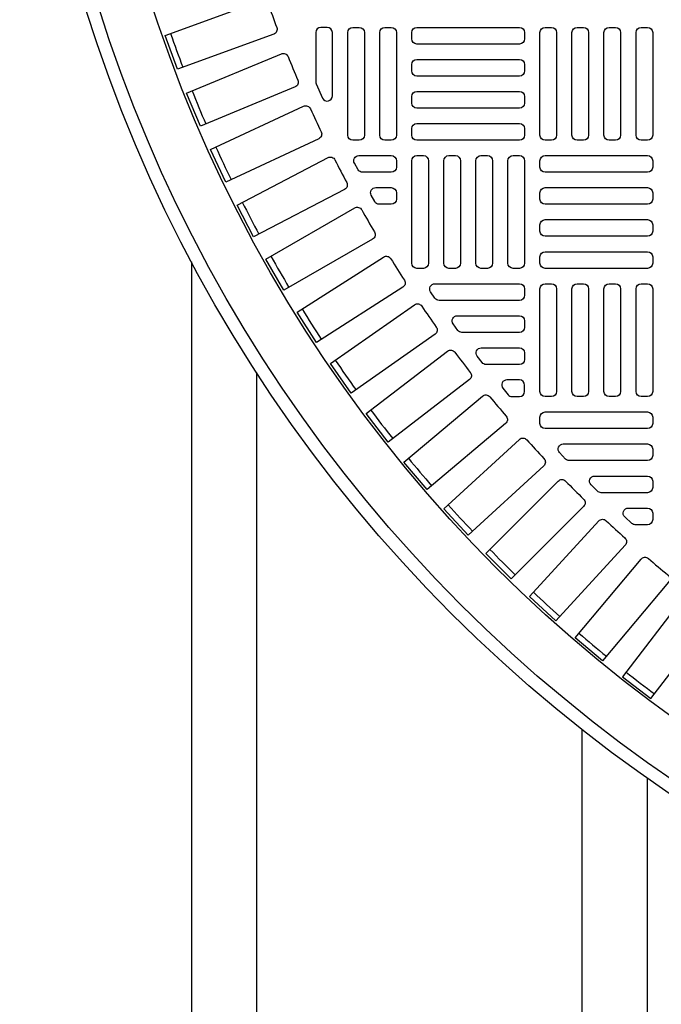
# Model space of a CAD drawing. Extents: x -169 to 7270, y -140 to 2984.
# Tile 496 of 656: x 1845 to 1855, y 1457 to 1472. Entities that reach past the tile are written whole.
import ezdxf

# ---------------------------------------------------------------- set-up
doc = ezdxf.new("R2010")
doc.units = 0
doc.header["$MEASUREMENT"] = 0
doc.linetypes.add('HIDDEN2', pattern=[0.28125, 0.1875, -0.09375])
doc.layers.get('DEFPOINTS').update_dxf_attribs({"linetype": 'CONTINUOUS'})
for name, color, linetype in [('TANK-MANHOLE-COVER-40', 2, 'CONTINUOUS'), ('TANK-MANHOLE-COVER-HATCH-40', 252, 'CONTINUOUS'), ('TANK-UST-RIB', 7, 'CONTINUOUS')]:
    doc.layers.add(name, color=color, linetype=linetype)

msp = doc.modelspace()

# ---------------------------------------------------------------- linework, layer by layer
at = {"layer": 'DEFPOINTS', "color": 8, "linetype": 'HIDDEN2', "ltscale": 0.125}
msp.add_circle((1867.50097, 1479.01839), 14, dxfattribs=at)
msp.add_circle((1867.50097, 1479.01839), 14, dxfattribs=at)
at = {"layer": 'TANK-MANHOLE-COVER-40', "color": 4, "linetype": 'Continuous'}
msp.add_circle((1867.5002, 1479.01839), 22.63902, dxfattribs=at)
at = {"layer": 'TANK-MANHOLE-COVER-40', "color": 1, "linetype": 'Continuous'}
msp.add_circle((1867.5002, 1479.01839), 22.44094, dxfattribs=at)
at = {"layer": 'TANK-MANHOLE-COVER-40', "color": 2, "linetype": 'Continuous'}
msp.add_circle((1867.5002, 1479.01839), 21.65354, dxfattribs=at)
at = {"layer": 'TANK-MANHOLE-COVER-HATCH-40', "linetype": 'Continuous'}
for points in [[(1848.67719, 1472.37604, 0.00491171), (1848.81131, 1472.00753, -0.41709369), (1848.76452, 1471.90588), (1847.28378, 1471.36694), (1847.09526, 1471.88488), (1848.576, 1472.42382, -0.41709369), (1848.67719, 1472.37604)], [(1849.40965, 1471.17511, 0.10680341), (1849.41667, 1471.1426), (1849.5151, 1470.92547, 0.80700564), (1849.66555, 1470.95798), (1849.66555, 1471.93178, 0.41421356), (1849.58681, 1472.01052), (1849.58681, 1472.01052), (1849.48839, 1472.01052, 0.41421356), (1849.40965, 1471.93178), (1849.40965, 1471.93178), (1849.40965, 1471.15809)], [(1848.98484, 1471.56131, 0.00491171), (1849.13491, 1471.19901, -0.41709369), (1849.09259, 1471.09541), (1847.63677, 1470.49239), (1847.42584, 1471.00162), (1848.88166, 1471.60464, -0.41709369), (1848.98484, 1471.56131)], [(1849.32773, 1470.76078, 0.00491171), (1849.49346, 1470.40537, -0.41709369), (1849.45571, 1470.30003), (1848.02758, 1469.63408), (1847.79464, 1470.13362), (1849.22277, 1470.79957, -0.41709369), (1849.32773, 1470.76078)], [(1849.70522, 1469.97597, 0.00491171), (1849.8863, 1469.62812, -0.41709369), (1849.85317, 1469.52124), (1848.45545, 1468.79363), (1848.20094, 1469.28253), (1849.59867, 1470.01014, -0.41709369), (1849.70522, 1469.97597)], [(1850.11658, 1469.20837, 0.00491171), (1850.31266, 1468.86875, -0.41709369), (1850.28423, 1468.76052), (1848.91957, 1467.97264), (1848.64398, 1468.44997), (1850.00864, 1469.23786, -0.41709369), (1850.11658, 1469.20837)], [(1850.56104, 1468.45944, 0.00491171), (1850.77174, 1468.1287, -0.41709369), (1850.74806, 1468.01933), (1849.41907, 1467.17267), (1849.12292, 1467.63754), (1850.45191, 1468.4842, -0.41709369), (1850.56104, 1468.45944)], [(1851.03773, 1467.73061, 0.00491171), (1851.26266, 1467.40938, -0.41709369), (1851.24377, 1467.29909), (1849.95298, 1466.39526), (1849.63683, 1466.84676), (1850.92763, 1467.75059, -0.41709369), (1851.03773, 1467.73061)], [(1852.08417, 1466.33877, 0.00491171), (1852.33624, 1466.03836, -0.41709369), (1852.32704, 1465.92684), (1851.11993, 1464.91395), (1850.76564, 1465.33618), (1851.97275, 1466.34907, -0.41709369), (1852.08417, 1466.33877)], [(1853.24794, 1465.04342, 0.00491171), (1853.52523, 1464.76613, -0.41709369), (1853.52578, 1464.65423), (1852.41154, 1463.53999), (1852.0218, 1463.92974), (1853.13604, 1465.04397, -0.41709369), (1853.24794, 1465.04342)], [(1854.52017, 1463.85444, 0.00491171), (1854.82058, 1463.60236, -0.41709369), (1854.83088, 1463.49094), (1853.81799, 1462.28383), (1853.39576, 1462.63812), (1854.40865, 1463.84523, -0.41709369), (1854.52017, 1463.85444)], [(1855.19397, 1463.30269, 0.41709369), (1855.08295, 1463.28863), (1854.12368, 1462.03848), (1854.56097, 1461.70295), (1855.52023, 1462.95309, 0.41709369), (1855.50508, 1463.06396, -0.00491171), (1855.19397, 1463.30269)]]:
    msp.add_lwpolyline(points, format="xyb", dxfattribs=at)
for points in [[(1850.07894, 1472.01052, -0.41421356), (1850.15768, 1471.93178), (1850.15768, 1470.35697, -0.41421356), (1850.07894, 1470.27823), (1849.98051, 1470.27823, -0.41421356), (1849.90177, 1470.35697), (1849.90177, 1471.93178, -0.41421356), (1849.98051, 1472.01052)], [(1850.57107, 1472.01052, -0.41421356), (1850.64981, 1471.93178), (1850.64981, 1470.35697, -0.41421356), (1850.57107, 1470.27823), (1850.47264, 1470.27823, -0.41421356), (1850.3939, 1470.35697), (1850.3939, 1471.93178, -0.41421356), (1850.47264, 1472.01052)], [(1850.07307, 1470.04201), (1850.57107, 1470.04201), (1850.57107, 1470.04201, -0.41421356), (1850.64981, 1469.96327), (1850.64981, 1469.86485), (1850.64981, 1469.86485, -0.41421356), (1850.57107, 1469.78611), (1850.12989, 1469.78611, -0.26794919), (1850.0617, 1469.82548), (1850.00488, 1469.9239, -0.57735027)], [(1850.331, 1469.54989), (1850.57107, 1469.54989), (1850.57107, 1469.54989, -0.41421356), (1850.64981, 1469.47115), (1850.64981, 1469.37272), (1850.64981, 1469.37272, -0.41421356), (1850.57107, 1469.29398), (1850.38582, 1469.29398, -0.27209959), (1850.31703, 1469.33441), (1850.26221, 1469.43284, -0.57220395)], [(1851.23956, 1468.07351), (1852.53957, 1468.07351), (1852.53957, 1468.07351, -0.41421356), (1852.61831, 1467.99477), (1852.61831, 1467.89634), (1852.61831, 1467.89634, -0.41421356), (1852.53957, 1467.8176), (1851.30633, 1467.8176, -0.24862232), (1851.24117, 1467.85214), (1851.1744, 1467.95057, -0.60176538)], [(1851.58433, 1467.58138), (1852.53957, 1467.58138), (1852.53957, 1467.58138, -0.41421356), (1852.61831, 1467.50264), (1852.61831, 1467.40422), (1852.61831, 1467.40422, -0.41421356), (1852.53957, 1467.32548), (1851.65557, 1467.32548, -0.24054885), (1851.59178, 1467.35805), (1851.52054, 1467.45647, -0.61218964)], [(1851.5454, 1467.02377, 0.00491946), (1851.7845, 1466.71216, -0.41709369), (1851.77043, 1466.60114), (1850.52029, 1465.64188), (1850.18475, 1466.07916), (1851.43539, 1467.0388, -0.41710279)], [(1851.9523, 1467.08926), (1852.53957, 1467.08926), (1852.53957, 1467.08926, -0.41421356), (1852.61831, 1467.01052), (1852.61831, 1466.91209), (1852.61831, 1466.91209, -0.41421356), (1852.53957, 1466.83335), (1852.02832, 1466.83335, -0.23232365), (1851.96601, 1466.86396), (1851.88998, 1466.96238, -0.62295027)], [(1852.53957, 1466.59713), (1852.53957, 1466.59713), (1852.34517, 1466.59713, 0.63408546), (1852.28442, 1466.46829), (1852.3656, 1466.36987, 0.2239262), (1852.42634, 1466.34123), (1852.53957, 1466.34123, 0.41421356), (1852.61831, 1466.41997), (1852.61831, 1466.41997), (1852.61831, 1466.51839, 0.41421356)], [(1852.85453, 1466.02627, -0.41421356), (1852.93327, 1466.10501), (1854.50807, 1466.10501, -0.41421356), (1854.58681, 1466.02627), (1854.58681, 1465.92784, -0.41421356), (1854.50807, 1465.8491), (1852.93327, 1465.8491, -0.41421356), (1852.85453, 1465.92784)], [(1852.91253, 1465.27746), (1851.75075, 1464.21288), (1851.37837, 1464.61925), (1852.54015, 1465.68383, -0.41709369), (1852.65192, 1465.6784, 0.00491171), (1852.91686, 1465.38927, -0.41709369)], [(1853.21396, 1465.61288), (1854.50807, 1465.61288), (1854.50807, 1465.61288, -0.41421356), (1854.58681, 1465.53414), (1854.58681, 1465.43571), (1854.58681, 1465.43571, -0.41421356), (1854.50807, 1465.35697), (1853.3068, 1465.35697, -0.20651443), (1853.24952, 1465.38169), (1853.15668, 1465.48011, -0.6576677)], [(1853.69512, 1465.12075), (1854.50807, 1465.12075), (1854.50807, 1465.12075, -0.41421356), (1854.58681, 1465.04201), (1854.58681, 1464.94359), (1854.58681, 1464.94359, -0.41421356), (1854.50807, 1464.86485), (1853.79467, 1464.86485, -0.19743793), (1853.73931, 1464.8876), (1853.63976, 1464.98602, -0.67023271)], [(1854.21189, 1464.62863), (1854.50807, 1464.62863), (1854.50807, 1464.62863, -0.41421356), (1854.58681, 1464.54989), (1854.58681, 1464.45146), (1854.58681, 1464.45146, -0.41421356), (1854.50807, 1464.37272), (1854.31891, 1464.37272, -0.1880618), (1854.26561, 1464.3935), (1854.15858, 1464.49193, -0.68341411)], [(1854.16564, 1464.05834), (1853.10106, 1462.89657), (1852.69469, 1463.26894), (1853.75926, 1464.43072, -0.41709369), (1853.87108, 1464.43505, 0.00491171), (1854.16021, 1464.17011, -0.41709369)]]:
    msp.add_lwpolyline(points, format="xyb", close=True, dxfattribs=at)
at = {"layer": 'TANK-MANHOLE-COVER-HATCH-40', "linetype": 'Continuous', "flags": 128}
for points in [[(1852.61831, 1471.83335, -0.41421356), (1852.53957, 1471.75461), (1850.96477, 1471.75461, -0.41421356), (1850.88603, 1471.83335), (1850.88603, 1471.93178, -0.41421356), (1850.96477, 1472.01052), (1852.53957, 1472.01052, -0.41421356), (1852.61831, 1471.93178)], [(1853.0317, 1472.01052, -0.41421356), (1853.11044, 1471.93178), (1853.11044, 1470.35697, -0.41421356), (1853.0317, 1470.27823), (1852.93327, 1470.27823, -0.41421356), (1852.85453, 1470.35697), (1852.85453, 1471.93178, -0.41421356), (1852.93327, 1472.01052)], [(1853.52382, 1472.01052, -0.41421356), (1853.60256, 1471.93178), (1853.60256, 1470.35697, -0.41421356), (1853.52382, 1470.27823), (1853.4254, 1470.27823, -0.41421356), (1853.34666, 1470.35697), (1853.34666, 1471.93178, -0.41421356), (1853.4254, 1472.01052)], [(1854.01595, 1472.01052, -0.41421356), (1854.09469, 1471.93178), (1854.09469, 1470.35697, -0.41421356), (1854.01595, 1470.27823), (1853.91752, 1470.27823, -0.41421356), (1853.83878, 1470.35697), (1853.83878, 1471.93178, -0.41421356), (1853.91752, 1472.01052)], [(1854.50807, 1472.01052, -0.41421356), (1854.58681, 1471.93178), (1854.58681, 1470.35697, -0.41421356), (1854.50807, 1470.27823), (1854.40965, 1470.27823, -0.41421356), (1854.33091, 1470.35697), (1854.33091, 1471.93178, -0.41421356), (1854.40965, 1472.01052)], [(1852.61831, 1471.34123, -0.41421356), (1852.53957, 1471.26249), (1850.96477, 1471.26249, -0.41421356), (1850.88603, 1471.34123), (1850.88603, 1471.43965, -0.41421356), (1850.96477, 1471.51839), (1852.53957, 1471.51839, -0.41421356), (1852.61831, 1471.43965)], [(1852.61831, 1470.8491, -0.41421356), (1852.53957, 1470.77036), (1850.96477, 1470.77036, -0.41421356), (1850.88603, 1470.8491), (1850.88603, 1470.94753, -0.41421356), (1850.96477, 1471.02627), (1852.53957, 1471.02627, -0.41421356), (1852.61831, 1470.94753)], [(1852.61831, 1470.35697, -0.41421356), (1852.53957, 1470.27823), (1850.96477, 1470.27823, -0.41421356), (1850.88603, 1470.35697), (1850.88603, 1470.4554, -0.41421356), (1850.96477, 1470.53414), (1852.53957, 1470.53414, -0.41421356), (1852.61831, 1470.4554)], [(1851.06319, 1470.04201, -0.41421356), (1851.14193, 1469.96327), (1851.14193, 1468.38847, -0.41421356), (1851.06319, 1468.30973), (1850.96477, 1468.30973, -0.41421356), (1850.88603, 1468.38847), (1850.88603, 1469.96327, -0.41421356), (1850.96477, 1470.04201)], [(1851.55532, 1470.04201, -0.41421356), (1851.63406, 1469.96327), (1851.63406, 1468.38847, -0.41421356), (1851.55532, 1468.30973), (1851.45689, 1468.30973, -0.41421356), (1851.37815, 1468.38847), (1851.37815, 1469.96327, -0.41421356), (1851.45689, 1470.04201)], [(1852.04744, 1470.04201, -0.41421356), (1852.12618, 1469.96327), (1852.12618, 1468.38847, -0.41421356), (1852.04744, 1468.30973), (1851.94902, 1468.30973, -0.41421356), (1851.87028, 1468.38847), (1851.87028, 1469.96327, -0.41421356), (1851.94902, 1470.04201)], [(1852.53957, 1470.04201, -0.41421356), (1852.61831, 1469.96327), (1852.61831, 1468.38847, -0.41421356), (1852.53957, 1468.30973), (1852.44114, 1468.30973, -0.41421356), (1852.3624, 1468.38847), (1852.3624, 1469.96327, -0.41421356), (1852.44114, 1470.04201)], [(1852.85453, 1469.96327, -0.41421356), (1852.93327, 1470.04201), (1854.50807, 1470.04201, -0.41421356), (1854.58681, 1469.96327), (1854.58681, 1469.86485, -0.41421356), (1854.50807, 1469.78611), (1852.93327, 1469.78611, -0.41421356), (1852.85453, 1469.86485)], [(1852.85453, 1469.47115, -0.41421356), (1852.93327, 1469.54989), (1854.50807, 1469.54989, -0.41421356), (1854.58681, 1469.47115), (1854.58681, 1469.37272, -0.41421356), (1854.50807, 1469.29398), (1852.93327, 1469.29398, -0.41421356), (1852.85453, 1469.37272)], [(1852.85453, 1468.97902, -0.41421356), (1852.93327, 1469.05776), (1854.50807, 1469.05776, -0.41421356), (1854.58681, 1468.97902), (1854.58681, 1468.8806, -0.41421356), (1854.50807, 1468.80186), (1852.93327, 1468.80186, -0.41421356), (1852.85453, 1468.8806)], [(1852.85453, 1468.4869, -0.41421356), (1852.93327, 1468.56564), (1854.50807, 1468.56564, -0.41421356), (1854.58681, 1468.4869), (1854.58681, 1468.38847, -0.41421356), (1854.50807, 1468.30973), (1852.93327, 1468.30973, -0.41421356), (1852.85453, 1468.38847)], [(1853.0317, 1468.07351, -0.41421356), (1853.11044, 1467.99477), (1853.11044, 1466.41997, -0.41421356), (1853.0317, 1466.34123), (1852.93327, 1466.34123, -0.41421356), (1852.85453, 1466.41997), (1852.85453, 1467.99477, -0.41421356), (1852.93327, 1468.07351)], [(1853.52382, 1468.07351, -0.41421356), (1853.60256, 1467.99477), (1853.60256, 1466.41997, -0.41421356), (1853.52382, 1466.34123), (1853.4254, 1466.34123, -0.41421356), (1853.34666, 1466.41997), (1853.34666, 1467.99477, -0.41421356), (1853.4254, 1468.07351)], [(1854.01595, 1468.07351, -0.41421356), (1854.09469, 1467.99477), (1854.09469, 1466.41997, -0.41421356), (1854.01595, 1466.34123), (1853.91752, 1466.34123, -0.41421356), (1853.83878, 1466.41997), (1853.83878, 1467.99477, -0.41421356), (1853.91752, 1468.07351)], [(1854.50807, 1468.07351, -0.41421356), (1854.58681, 1467.99477), (1854.58681, 1466.41997, -0.41421356), (1854.50807, 1466.34123), (1854.40965, 1466.34123, -0.41421356), (1854.33091, 1466.41997), (1854.33091, 1467.99477, -0.41421356), (1854.40965, 1468.07351)]]:
    msp.add_lwpolyline(points, format="xyb", close=True, dxfattribs=at)
at = {"layer": 'TANK-MANHOLE-COVER-HATCH-40', "linetype": 'Continuous'}
for start, end in [(199.266426, 200.733574), (201.766426, 203.233574), (204.266426, 205.733574), (206.766426, 208.233574), (209.266426, 210.733574), (211.766426, 213.233574), (214.266426, 215.733574), (216.766426, 218.233574), (219.266426, 220.733574), (221.766426, 223.233574), (224.266426, 225.733574), (226.766426, 228.233574), (229.266426, 230.733574), (231.766426, 233.233574)]:
    msp.add_arc((1867.5002, 1479.01839), 21.52559, start, end, dxfattribs=at)
at = {"layer": 'TANK-UST-RIB'}
for p, q in [((1847.5002, 1468.4106), (1847.5002, 1418.01839)), ((1848.5002, 1466.70883), (1848.5002, 1416.01839)), ((1853.5002, 1461.22723), (1853.5002, 1416.01839)), ((1854.5002, 1460.48396), (1854.5002, 1418.01839))]:
    msp.add_line(p, q, dxfattribs=at)

doc.saveas('drawing.dxf')
